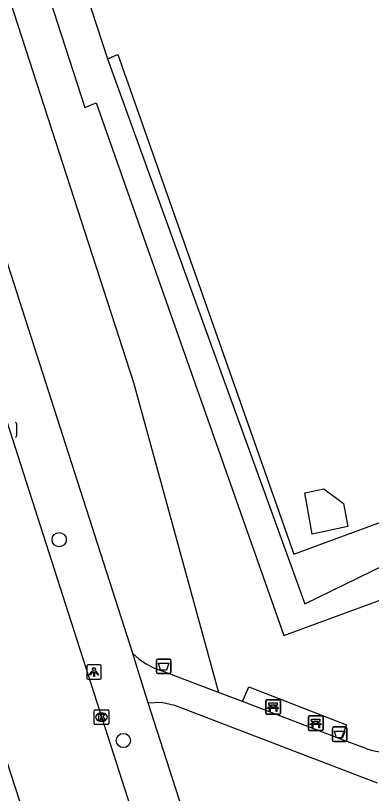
# Model space of a CAD drawing. Extents: x 159503 to 160347, y 382525 to 383272.
# Drawn here: x 159751.6 to 159776, y 382799.5 to 382852.9 of the extents above; entities that cross this region are included whole.
import ezdxf

# ---------------------------------------------------------------- set-up
doc = ezdxf.new("R2010")
doc.units = 0
for name, color, linetype in [('IMGEO_Afvalbak', 7, 'Continuous'), ('IMGEO_Bank', 7, 'Continuous'), ('IMGEO_Boom', 7, 'Continuous'), ('IMGEO_Groenvoorziening', 7, 'Continuous'), ('IMGEO_Kolk', 7, 'Continuous'), ('IMGEO_Lichtpunt', 7, 'Continuous'), ('IMGEO_Pand', 7, 'Continuous'), ('IMGEO_Rijbaan_lokaal_open', 7, 'Continuous'), ('IMGEO_Voetpad_halfverhard', 7, 'Continuous'), ('IMGEO_Voetpad_open', 7, 'Continuous')]:
    doc.layers.add(name, color=color, linetype=linetype)

msp = doc.modelspace()

# ---------------------------------------------------------------- linework, layer by layer
at = {"layer": 'IMGEO_Afvalbak'}
for p, q in [((159761.233, 382807.84), (159761.233, 382808.64)), ((159761.233, 382808.64), (159761.233, 382807.84)), ((159761.333, 382808.74), (159762.123, 382808.74)), ((159762.123, 382808.74), (159761.333, 382808.74)), ((159762.223, 382808.64), (159762.223, 382807.84)), ((159762.223, 382807.84), (159762.223, 382808.64)), ((159762.123, 382807.74), (159761.333, 382807.74)), ((159761.333, 382807.74), (159762.123, 382807.74)), ((159773.291, 382803.183), (159773.291, 382803.983)), ((159773.291, 382803.983), (159773.291, 382803.183)), ((159773.391, 382804.083), (159774.181, 382804.083)), ((159774.181, 382804.083), (159773.391, 382804.083)), ((159774.281, 382803.983), (159774.281, 382803.183)), ((159774.281, 382803.183), (159774.281, 382803.983)), ((159774.181, 382803.083), (159773.391, 382803.083)), ((159773.391, 382803.083), (159774.181, 382803.083))]:
    msp.add_line(p, q, dxfattribs=at)
for points in [[(159761.376, 382808.454), (159762.08, 382808.454), (159761.931, 382807.984), (159761.525, 382807.984), (159761.376, 382808.454)], [(159773.434, 382803.797), (159774.138, 382803.797), (159773.989, 382803.327), (159773.583, 382803.327), (159773.434, 382803.797)]]:
    msp.add_lwpolyline(points, dxfattribs=at)
for centre, start, end in [((159761.333, 382808.64), 90, 180), ((159761.333, 382808.64), 90, 180), ((159762.123, 382808.64), 0, 90), ((159762.123, 382808.64), 360, 90), ((159761.333, 382807.84), 180, 270), ((159761.333, 382807.84), 180, 270), ((159762.123, 382807.84), 270, 0), ((159762.123, 382807.84), 270, 0), ((159773.391, 382803.983), 90, 180), ((159773.391, 382803.983), 90, 180), ((159774.181, 382803.983), 0, 90), ((159774.181, 382803.983), 360, 90), ((159773.391, 382803.183), 180, 270), ((159773.391, 382803.183), 180, 270), ((159774.181, 382803.183), 270, 0), ((159774.181, 382803.183), 270, 0)]:
    msp.add_arc(centre, 0.1, start, end, dxfattribs=at)
at = {"layer": 'IMGEO_Bank'}
for p, q in [((159768.805, 382805.952), (159769.646, 382805.952)), ((159769.646, 382805.952), (159768.805, 382805.952)), ((159768.73, 382805.027), (159768.73, 382805.868)), ((159768.73, 382805.868), (159768.73, 382805.027)), ((159769.039, 382805.458), (159769.039, 382805.564)), ((159769.083, 382805.564), (159769.083, 382805.458)), ((159769.371, 382805.57), (159769.089, 382805.57)), ((159769.089, 382805.452), (159769.371, 382805.452)), ((159769.377, 382805.458), (159769.377, 382805.564)), ((159769.421, 382805.564), (159769.421, 382805.458)), ((159769.73, 382805.877), (159769.73, 382805.036)), ((159769.73, 382805.036), (159769.73, 382805.877)), ((159769.655, 382804.952), (159768.814, 382804.952)), ((159768.814, 382804.952), (159769.655, 382804.952)), ((159769.427, 382805.35), (159769.034, 382805.35)), ((159771.652, 382803.919), (159771.652, 382804.76)), ((159771.652, 382804.76), (159771.652, 382803.919)), ((159771.727, 382804.844), (159772.568, 382804.844)), ((159772.568, 382804.844), (159771.727, 382804.844)), ((159771.961, 382804.35), (159771.961, 382804.456)), ((159772.005, 382804.456), (159772.005, 382804.35)), ((159772.293, 382804.462), (159772.011, 382804.462)), ((159772.011, 382804.344), (159772.293, 382804.344)), ((159772.299, 382804.35), (159772.299, 382804.456)), ((159772.343, 382804.456), (159772.343, 382804.35)), ((159772.652, 382804.769), (159772.652, 382803.928)), ((159772.652, 382803.928), (159772.652, 382804.769)), ((159772.577, 382803.844), (159771.736, 382803.844)), ((159771.736, 382803.844), (159772.577, 382803.844)), ((159772.349, 382804.242), (159771.956, 382804.242))]:
    msp.add_line(p, q, dxfattribs=at)
for points in [[(159768.977, 382805.35), (159768.835, 382805.35), (159768.947, 382805.452), (159769.033, 382805.452)], [(159769.033, 382805.57), (159768.947, 382805.57), (159768.947, 382805.731), (159769.51, 382805.731), (159769.51, 382805.57), (159769.427, 382805.57)], [(159769.427, 382805.452), (159769.51, 382805.452), (159769.622, 382805.35), (159769.483, 382805.35)], [(159769.027, 382805.343), (159769.027, 382805.136), (159768.984, 382805.136), (159768.984, 382805.343)], [(159769.477, 382805.343), (159769.477, 382805.136), (159769.433, 382805.136), (159769.433, 382805.343)], [(159771.899, 382804.242), (159771.757, 382804.242), (159771.869, 382804.344), (159771.955, 382804.344)], [(159771.955, 382804.462), (159771.869, 382804.462), (159771.869, 382804.623), (159772.432, 382804.623), (159772.432, 382804.462), (159772.349, 382804.462)], [(159772.349, 382804.344), (159772.432, 382804.344), (159772.544, 382804.242), (159772.405, 382804.242)], [(159771.949, 382804.235), (159771.949, 382804.028), (159771.906, 382804.028), (159771.906, 382804.235)], [(159772.399, 382804.235), (159772.399, 382804.028), (159772.355, 382804.028), (159772.355, 382804.235)]]:
    msp.add_lwpolyline(points, dxfattribs=at)
for centre, radius, start, end in [((159768.808, 382805.874), 0.0779, 92.4484, 184.2845), ((159768.808, 382805.874), 0.0779, 92.4484, 184.2845), ((159769.652, 382805.874), 0.0779, 2.4484, 94.2845), ((159769.652, 382805.874), 0.0779, 2.4484, 94.2845), ((159769.032, 382805.563), 0.00671, 2.8957, 87.1043), ((159769.032, 382805.459), 0.00671, 272.8957, 357.1043), ((159769.089, 382805.563), 0.00671, 92.8957, 177.1043), ((159769.089, 382805.459), 0.00671, 182.8957, 267.1043), ((159769.371, 382805.563), 0.00671, 2.8957, 87.1043), ((159769.371, 382805.459), 0.00671, 272.8957, 357.1043), ((159769.428, 382805.563), 0.00671, 92.8957, 177.1043), ((159769.428, 382805.459), 0.00671, 182.8957, 267.1043), ((159768.808, 382805.03), 0.0779, 182.4484, 274.2845), ((159768.808, 382805.03), 0.0779, 182.4484, 274.2845), ((159768.977, 382805.343), 0.00671, 2.8957, 87.1043), ((159769.034, 382805.343), 0.00671, 92.8957, 177.1043), ((159769.426, 382805.343), 0.00671, 2.8957, 87.1043), ((159769.483, 382805.343), 0.00671, 92.8957, 177.1043), ((159769.652, 382805.03), 0.0779, 272.4484, 4.2845), ((159769.652, 382805.03), 0.0779, 272.4484, 4.2845), ((159771.73, 382804.766), 0.0779, 92.4484, 184.2845), ((159771.73, 382804.766), 0.0779, 92.4484, 184.2845), ((159771.954, 382804.455), 0.00671, 2.8957, 87.1043), ((159771.954, 382804.351), 0.00671, 272.8957, 357.1043), ((159772.011, 382804.455), 0.00671, 92.8957, 177.1043), ((159772.011, 382804.351), 0.00671, 182.8957, 267.1043), ((159772.293, 382804.455), 0.00671, 2.8957, 87.1043), ((159772.293, 382804.351), 0.00671, 272.8957, 357.1043), ((159772.35, 382804.455), 0.00671, 92.8957, 177.1043), ((159772.35, 382804.351), 0.00671, 182.8957, 267.1043), ((159772.574, 382804.766), 0.0779, 2.4484, 94.2845), ((159772.574, 382804.766), 0.0779, 2.4484, 94.2845), ((159771.73, 382803.922), 0.0779, 182.4484, 274.2845), ((159771.73, 382803.922), 0.0779, 182.4484, 274.2845), ((159771.899, 382804.235), 0.00671, 2.8957, 87.1043), ((159771.956, 382804.235), 0.00671, 92.8957, 177.1043), ((159772.348, 382804.235), 0.00671, 2.8957, 87.1043), ((159772.405, 382804.235), 0.00671, 92.8957, 177.1043), ((159772.574, 382803.922), 0.0779, 272.4484, 4.2845), ((159772.574, 382803.922), 0.0779, 272.4484, 4.2845)]:
    msp.add_arc(centre, radius, start, end, dxfattribs=at)
at = {"layer": 'IMGEO_Boom'}
for centre in [(159754.577, 382816.925), (159758.976, 382803.156)]:
    msp.add_circle(centre, 0.489, dxfattribs=at)
at = {"layer": 'IMGEO_Groenvoorziening'}
for points in [[(159730.546, 382899.75), (159741.202, 382899.547), (159744.626, 382889.831), (159753.21, 382866.555), (159754.229, 382863.79), (159753.482, 382863.418), (159757.881, 382849.879)], [(159731.353, 382897.234), (159739.421, 382897.08), (159751.108, 382865.029), (159750.438, 382864.695), (159756.337, 382846.542), (159757.115, 382846.862), (159769.976, 382810.359), (159802.405, 382822.292)], [(159732.164, 382894.706), (159737.708, 382895.57), (159759.661, 382827.691), (159765.488, 382806.454)], [(159757.881, 382849.879), (159758.599, 382850.174), (159770.661, 382815.939), (159788.308, 382822.433)], [(159757.881, 382849.879), (159771.392, 382812.521), (159788.827, 382821.022), (159788.308, 382822.433)]]:
    msp.add_lwpolyline(points, dxfattribs=at)
at = {"layer": 'IMGEO_Kolk'}
for p, q in [((159751.663, 382824.88), (159751.663, 382824.028)), ((159756.973, 382804.328), (159756.973, 382805.18)), ((159757.048, 382805.254), (159757.9, 382805.254)), ((159757.461, 382805.034), (159757.486, 382805.034)), ((159757.974, 382805.18), (159757.974, 382804.328)), ((159757.484, 382804.474), (159757.459, 382804.474)), ((159757.9, 382804.254), (159757.048, 382804.254))]:
    msp.add_line(p, q, dxfattribs=at)
for points in [[(159751.663, 382824.88), (159751.663, 382824.028)], [(159756.973, 382804.328), (159756.973, 382805.18)], [(159757.048, 382805.254), (159757.9, 382805.254)], [(159757.294, 382804.954), (159757.417, 382804.954), (159757.417, 382804.803), (159757.547, 382804.954), (159757.711, 382804.954), (159757.565, 382804.803), (159757.718, 382804.554), (159757.566, 382804.554), (159757.481, 382804.718), (159757.417, 382804.651), (159757.417, 382804.554), (159757.294, 382804.554), (159757.294, 382804.954)], [(159757.974, 382805.18), (159757.974, 382804.328)], [(159757.9, 382804.254), (159757.048, 382804.254)]]:
    msp.add_lwpolyline(points, dxfattribs=at)
for centre, start, end in [((159751.587, 382824.878), 1.552, 88.448), ((159751.587, 382824.878), 1.552, 88.448), ((159751.587, 382824.03), 271.552, 358.448), ((159751.587, 382824.03), 271.552, 358.448), ((159757.05, 382805.178), 91.552, 178.448), ((159757.05, 382805.178), 91.552, 178.448), ((159757.898, 382805.178), 1.552, 88.448), ((159757.898, 382805.178), 1.552, 88.448), ((159757.05, 382804.33), 181.552, 268.448), ((159757.05, 382804.33), 181.552, 268.448), ((159757.898, 382804.33), 271.552, 358.448), ((159757.898, 382804.33), 271.552, 358.448)]:
    msp.add_arc(centre, 0.0765, start, end, dxfattribs=at)
for centre, major_axis, ratio, start_param, end_param in [((159757.46, 382804.754), (-0.387, 0.002), 0.722429, 4.712389, 7.853982), ((159757.485, 382804.754), (-0.39, 0.002), 0.717154, 1.570796, 4.712389)]:
    msp.add_ellipse(centre, major_axis=major_axis, ratio=ratio, start_param=start_param, end_param=end_param, dxfattribs=at)
at = {"layer": 'IMGEO_Lichtpunt'}
for p, q in [((159756.467, 382808.254), (159756.467, 382807.447)), ((159756.467, 382808.254), (159756.467, 382807.447)), ((159757.369, 382808.349), (159756.561, 382808.349)), ((159757.369, 382808.349), (159756.561, 382808.349)), ((159757.463, 382807.447), (159757.463, 382808.254)), ((159757.463, 382807.447), (159757.463, 382808.254)), ((159756.561, 382807.353), (159757.369, 382807.353)), ((159756.561, 382807.353), (159757.369, 382807.353))]:
    msp.add_line(p, q, dxfattribs=at)
for points in [[(159756.841, 382807.918), (159756.88, 382807.89), (159756.692, 382807.628), (159756.654, 382807.655), (159756.841, 382807.918)], [(159756.943, 382807.87), (159756.99, 382807.87), (159756.99, 382807.548), (159756.943, 382807.548), (159756.943, 382807.87)], [(159757.053, 382807.89), (159757.091, 382807.917), (159757.278, 382807.655), (159757.239, 382807.627), (159757.053, 382807.89)]]:
    msp.add_lwpolyline(points, dxfattribs=at)
msp.add_circle((159756.966, 382808.052), 0.0994, dxfattribs=at)
for centre, start, end in [((159756.561, 382808.254), 90, 180), ((159756.561, 382808.254), 90, 180), ((159757.369, 382808.254), 0, 90), ((159757.369, 382808.254), 0, 90), ((159756.561, 382807.447), 180, 270), ((159756.561, 382807.447), 180, 270), ((159757.369, 382807.447), 270, 0), ((159757.369, 382807.447), 270, 360)]:
    msp.add_arc(centre, 0.0946, start, end, dxfattribs=at)
at = {"layer": 'IMGEO_Pand'}
msp.add_lwpolyline([(159774.338, 382817.815), (159771.899, 382817.304), (159771.409, 382820.132), (159772.7, 382820.402), (159774.062, 382819.406), (159774.338, 382817.815)], dxfattribs=at)
at = {"layer": 'IMGEO_Rijbaan_lokaal_open'}
for points in [[(159745.694, 382841.502), (159751.166, 382824.443), (159759.246, 382799.219), (159765.262, 382780.583)], [(159748.293, 382809.925), (159749.144, 382807.34), (159757.672, 382781.038)]]:
    msp.add_lwpolyline(points, dxfattribs=at)
at = {"layer": 'IMGEO_Voetpad_halfverhard'}
for points in [[(159765.488, 382806.454), (159761.594, 382807.94)], [(159767.125, 382805.829), (159765.488, 382806.454)], [(159760.683, 382805.736), (159761.59, 382805.778), (159762.472, 382805.567), (159776.356, 382800.255)], [(159775.647, 382802.577), (159773.875, 382803.253)]]:
    msp.add_lwpolyline(points, dxfattribs=at)
for centre, radius, start, end in [((159762.99, 382812.522), 4.79, 225.1518, 253.0568), ((159777.095, 382807.27), 4.911, 252.8545, 311.6982)]:
    msp.add_arc(centre, radius, start, end, dxfattribs=at)
at = {"layer": 'IMGEO_Voetpad_open'}
for points in [[(159759.612, 382809.126), (159732.164, 382894.706)], [(159760.683, 382805.736), (159760.145, 382807.41), (159759.612, 382809.126)], [(159767.125, 382805.829), (159767.559, 382806.835), (159774.261, 382804.239), (159773.875, 382803.253)], [(159769.997, 382776.771), (159765.523, 382790.674), (159760.683, 382805.736)], [(159773.875, 382803.253), (159767.125, 382805.829)]]:
    msp.add_lwpolyline(points, dxfattribs=at)

doc.saveas('drawing.dxf')
